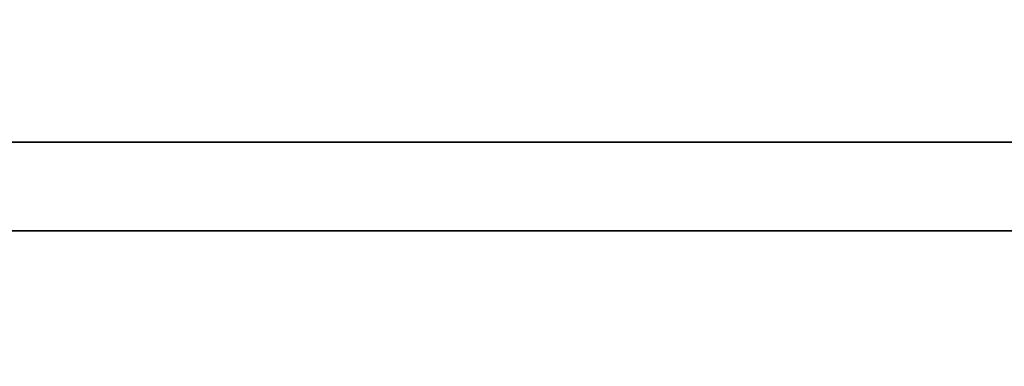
# Model space of a CAD drawing. Header units: centimetres. Extents: x -3.6 to 3.6, y -2.3 to 5.7.
# Tile 479 of 656: x -0.4844 to -0.4428, y -1.0407 to -1.0261. Entities that reach past the tile are written whole.
import ezdxf

# ---------------------------------------------------------------- set-up
doc = ezdxf.new("R2010")
doc.units = ezdxf.units.CM
doc.layers.add('Default', color=7, linetype='Continuous', true_color=0x000000)

# ---------------------------------------------------------------- blocks, each defined once
blk = doc.blocks.new('1239X20')
at = {"layer": 'Default'}
for points in [[(-6.98209, 11.63085, -12.13468), (-6.5899, 11.03232, -12.24014), (-5.82124, 9.83014, -12.4822), (-4.71, 8.01986, -12.94249), (-3.99533, 6.81769, -13.31485), (-3.64343, 6.21915, -13.5176)], [(-6.98209, 11.63085, 12.13468), (-6.58989, 11.03231, 12.24015), (-5.82123, 9.83012, 12.4822), (-4.70999, 8.01984, 12.94249), (-3.99533, 6.81768, 13.31485), (-3.64343, 6.21915, 13.5176)]]:
    blk.add_open_spline(points, degree=3, dxfattribs=at)
blk = doc.blocks.new('1838121314')
at = {"layer": 'Default', "extrusion": (0, 1, 0)}
for centre, radius, start, end in [((0, 0, 12.0875), 6.975, 267.178989, 87.178989), ((0, 0, 12.05), 11.225, 266.985339, 86.985339)]:
    blk.add_arc(centre, radius, start, end, dxfattribs=at)
blk = doc.blocks.new('R1784XM_ASM22')
at = {"layer": 'Default'}
for name, p in [('1239X20', (0, 0)), ('1838121314', (0, -2.4))]:
    blk.add_blockref(name, p, dxfattribs=at)
blk = doc.blocks.new('F3710XM_ASM')
at = {"layer": 'Default'}
blk.add_blockref('R1784XM_ASM22', (0, -20), dxfattribs=at)

msp = doc.modelspace()

# ---------------------------------------------------------------- block references
at = {"layer": 'Default', "xscale": 0.1, "yscale": 0.1, "zscale": 0.1}
msp.add_blockref('F3710XM_ASM', (0, 0), dxfattribs=at)

doc.saveas('drawing.dxf')
